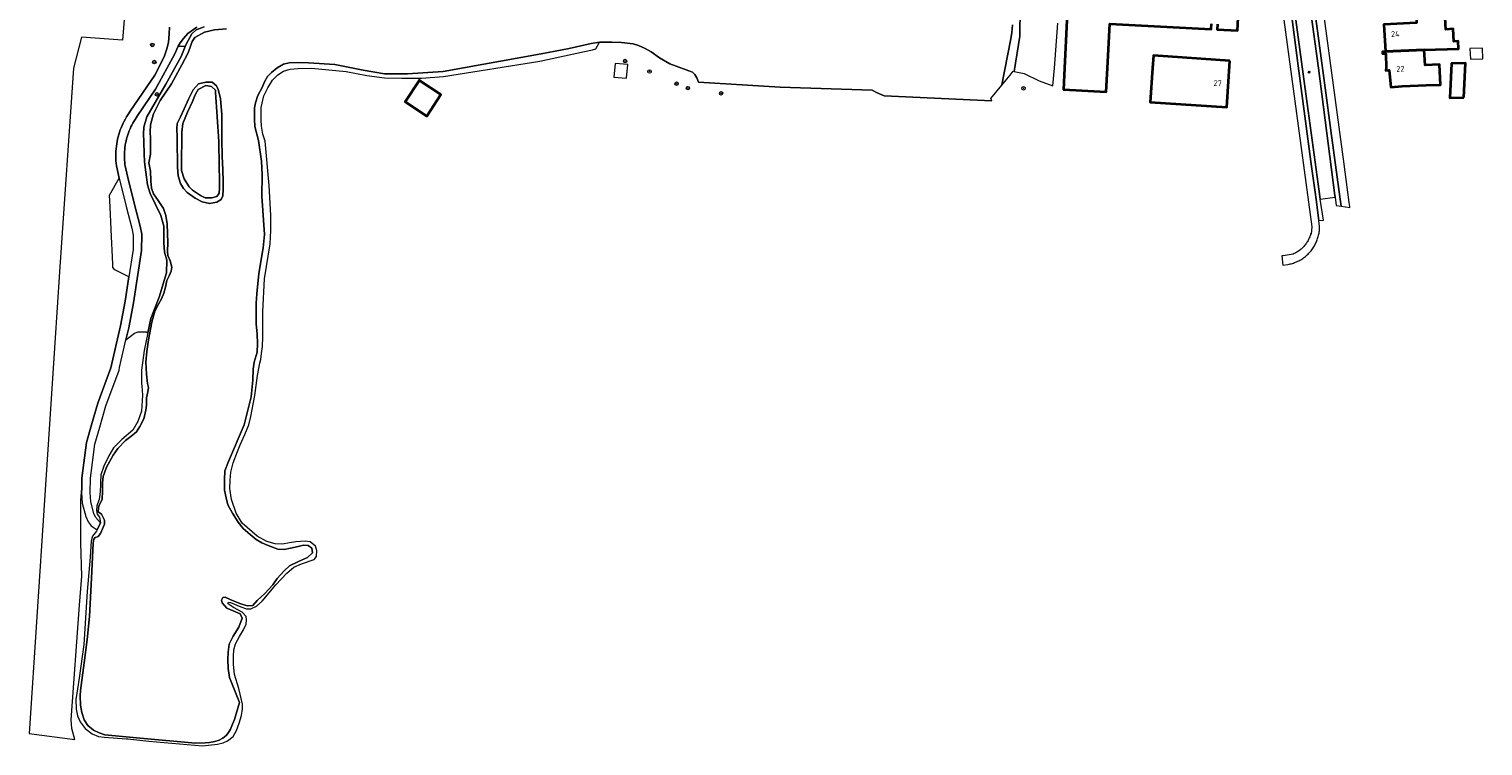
# Model space of a CAD drawing. Header units: metres. Extents: x 152610 to 160096, y 456114 to 462495.
# Tile 655 of 656: x 157369 to 157707, y 461092 to 461259. Entities that reach past the tile are written whole.
import ezdxf
from ezdxf.enums import TextEntityAlignment as Align

# ---------------------------------------------------------------- set-up
doc = ezdxf.new("R2010")
doc.units = ezdxf.units.M
doc.header["$LTSCALE"] = 0.5
doc.layers.get('0').update_dxf_attribs({"linetype": 'CONTINUOUS'})
for name, color, linetype, lineweight in [('B-PV-GK-BESCHOEIING-G', 251, 'GK-BESCHOEIING-SO', 18), ('B-PV-GR-BEPLANTING_CULTUUR_BOSPLANTSOEN-GV', 251, 'CONTINUOUS', 18), ('B-PV-GR-BOOM-S', 251, 'CONTINUOUS', 25), ('B-PV-IE-MEUBILAIR-S', 251, 'CONTINUOUS', 25), ('B-PV-OG-BEBOUWING-GV', 6, 'CONTINUOUS', 35), ('B-PV-OG-BEBOUWING-T18', 1, 'CONTINUOUS', 18), ('B-PV-OG-BEBOUWING_SCHUUR-GV', 251, 'CONTINUOUS', 18), ('B-PV-OG-TERREIN_BEGROEID-GV', 251, 'CONTINUOUS', 18), ('B-PV-OG-TERREIN_OEVER-GV', 251, 'CONTINUOUS', 18), ('B-PV-OG-WATER_MEER-GV', 251, 'CONTINUOUS', 18), ('B-PV-VH-GESLOTENVERHARDING_ASFALT-GV', 251, 'CONTINUOUS', 18), ('B-PV-VH-OPENVERHARDING_TEGEL-GV', 251, 'CONTINUOUS', 18)]:
    doc.layers.add(name, color=color, linetype=linetype, lineweight=lineweight)
doc.styles.add('NLCS-ISO', font='NLCS-ISO.ttf')
doc.styles.add('NLCS-ISO-M750-T18', font='NLCS-ISO.ttf', dxfattribs={"height": 1.35})
doc.linetypes.add('GK-BESCHOEIING-SO', pattern='A,18,-3,[1,NLCS.SHX,S=0.6,R=0,X=0,Y=0],-3', length=24)

# ---------------------------------------------------------------- blocks, each defined once
blk = doc.blocks.new('SIE-MEUBILAIR_PUT_RIOOLPUT-SO')
blk.add_ellipse((0, 0), major_axis=(1.25, 0), ratio=0.54)
at = {"style": 'NLCS-ISO'}
blk.add_text('ri', height=0.75, dxfattribs=at).set_placement((0, 0.1), align=Align.MIDDLE_CENTER)
blk = doc.blocks.new('SGR-BOOM_GBKN-SO')
at = {"linetype": 'ByBlock', "lineweight": 18}
h = blk.add_hatch(color=0, dxfattribs=at)
h.dxf.hatch_style = 1
edge = h.paths.add_edge_path()
edge.add_arc((0, 0), 0.25, 0, 360)
at = {"color": 0, "linetype": 'ByBlock', "lineweight": 18}
for radius in [2, 0.25]:
    blk.add_circle((0, 0), radius, dxfattribs=at)
at = {"color": 0, "linetype": 'ByBlock', "lineweight": 18, "style": 'NLCS-ISO'}
blk.add_attdef('SOORT', (2.5, 0), '', height=1.5, dxfattribs=at)

msp = doc.modelspace()

# ---------------------------------------------------------------- linework, layer by layer
at = {"layer": 'B-PV-GK-BESCHOEIING-G', "flags": 128}
msp.add_lwpolyline([(157593.152, 461242.43), (157568.079, 461243.587), (157566.476, 461244.317), (157565.305, 461244.887), (157543.897, 461245.588), (157524.949, 461246.748), (157524.567, 461247.771), (157524.079, 461248.578), (157523.501, 461249.061), (157518.281, 461251.052), (157515.885, 461252.389), (157513.902, 461253.801), (157512.497, 461254.586), (157510.948, 461255.28), (157509.742, 461255.689), (157507.045, 461256.001), (157504.763, 461256.045), (157501.887, 461256.069)], dxfattribs=at)
at = {"layer": 'B-PV-GR-BEPLANTING_CULTUUR_BOSPLANTSOEN-GV', "flags": 128}
for points in [[(157392.548, 461275.742), (157391.004, 461256.548), (157381.478, 461257.228), (157379.625, 461249.999), (157376.448, 461203.835), (157369.27, 461095.255), (157379.929, 461093.896), (157379.224, 461096.478), (157379.05, 461098.498), (157381.009, 461125.124), (157381.551, 461131.875), (157381.319, 461139.598), (157381.313, 461143.754), (157381.305, 461149.578), (157381.501, 461152.33), (157381.519, 461154.703), (157382.631, 461163.001), (157383.786, 461167.085), (157385.247, 461172.113), (157388.271, 461180.352), (157390.492, 461190.06), (157391.584, 461195.801), (157392.457, 461201.467), (157389.233, 461203.142), (157388.738, 461203.65), (157388.748, 461204.434), (157388.348, 461212.503), (157388.121, 461217.809), (157387.958, 461220.52), (157390.231, 461224.408), (157389.595, 461227.307), (157389.521, 461227.931), (157389.473, 461228.49), (157389.444, 461229.05), (157389.432, 461229.61), (157389.439, 461230.171), (157389.463, 461230.731), (157389.506, 461231.291), (157389.567, 461231.848), (157389.645, 461232.404), (157389.741, 461232.956), (157389.856, 461233.506), (157389.987, 461234.051), (157390.137, 461234.591), (157390.303, 461235.127), (157390.487, 461235.657), (157390.688, 461236.181), (157390.905, 461236.698), (157391.139, 461237.208), (157391.389, 461237.71), (157391.656, 461238.203), (157391.938, 461238.688), (157392.236, 461239.164), (157392.547, 461239.627), (157392.801, 461239.982), (157398.518, 461248.422), (157400.682, 461252.62), (157401.337, 461254.532), (157401.662, 461255.956), (157401.848, 461257.983), (157401.9, 461259.523)], [(157599.733, 461263.975), (157599.616, 461257.468), (157598.336, 461249.25), (157600.605, 461248.771), (157604.153, 461247.092), (157607.335, 461245.921), (157607.67, 461250), (157608.493, 461260.469)]]:
    msp.add_lwpolyline(points, dxfattribs=at)
msp.add_lwpolyline([(157411.723, 461245.733), (157410.378, 461245.981), (157408.609, 461245.077), (157407.912, 461243.847), (157407.295, 461242.305), (157406.137, 461239.787), (157405.037, 461237.172), (157404.793, 461235.125), (157404.801, 461233.235), (157404.682, 461229.045), (157404.694, 461226.201), (157405.306, 461224.275), (157406.502, 461222.409), (157407.285, 461221.633), (157409.102, 461220.374), (157410.176, 461219.892), (157411.773, 461219.879), (157412.941, 461220.196), (157413.484, 461220.958), (157413.556, 461222.166), (157413.549, 461223.958), (157413.457, 461227.231), (157413.375, 461232.94), (157412.606, 461244.432), (157412.603, 461244.938)], close=True, dxfattribs=at)
at = {"layer": 'B-PV-OG-BEBOUWING-GV', "flags": 128}
for points in [[(157645.6, 461260.236), (157645.539, 461259.038), (157650.234, 461258.799), (157650.912, 461272.111)], [(157610.575, 461261.18), (157610.005, 461249.999), (157609.752, 461245.031), (157619.729, 461244.523), (157620.008, 461249.999), (157620.533, 461260.311), (157644.141, 461259.109), (157644.202, 461260.307)]]:
    msp.add_lwpolyline(points, dxfattribs=at)
for points in [[(157693.684, 461254.25), (157701.628, 461254.554), (157701.535, 461256.284), (157700.537, 461256.23), (157700.381, 461259.136), (157698.663, 461259.044), (157698.292, 461265.953), (157691.597, 461265.553), (157691.864, 461260.576), (157684.283, 461260.169), (157684.622, 461253.858)], [(157648.472, 461251.752), (157630.718, 461252.975), (157630.467, 461249.999), (157629.96, 461242.132), (157647.775, 461240.983)], [(157693.684, 461254.25), (157684.622, 461253.858), (157683.972, 461253.83), (157683.982, 461253.439), (157684.735, 461253.458), (157684.827, 461249.999), (157684.767, 461249.489), (157685.533, 461249.555), (157685.874, 461245.609), (157688.522, 461245.838), (157694.122, 461246.041), (157697.445, 461246.161), (157697.195, 461250.846), (157693.872, 461250.725)], [(157702.858, 461243.199), (157703.283, 461251.215), (157700.021, 461251.099), (157699.597, 461243.082)], [(157460.305, 461246.985), (157459.983, 461247.194), (157459.868, 461247.018), (157456.717, 461242.161), (157461.748, 461238.895), (157465.015, 461243.927)]]:
    msp.add_lwpolyline(points, close=True, dxfattribs=at)
at = {"layer": 'B-PV-OG-BEBOUWING_SCHUUR-GV', "flags": 128}
for points in [[(157707.307, 461252.212), (157707.2, 461254.709), (157704.277, 461254.583), (157704.384, 461252.087)], [(157508.45, 461250.839), (157505.528, 461251.091), (157505.256, 461247.94), (157508.178, 461247.688)]]:
    msp.add_lwpolyline(points, close=True, dxfattribs=at)
at = {"layer": 'B-PV-OG-TERREIN_BEGROEID-GV', "flags": 128}
msp.add_lwpolyline([(157408.271, 461259.569), (157406.193, 461258.06), (157405.184, 461256.945), (157404.37, 461255.948), (157403.973, 461255.11), (157405.576, 461255.04), (157405.881, 461255.775), (157406.635, 461257.162), (157407.1, 461258.001), (157408.109, 461258.902), (157409.976, 461259.67)], dxfattribs=at)
msp.add_lwpolyline([(157405.576, 461255.04), (157403.973, 461255.11), (157403.076, 461253.215), (157398.629, 461245.149), (157394.427, 461238.819), (157394.191, 461238.488), (157393.914, 461238.076), (157393.65, 461237.655), (157393.401, 461237.225), (157393.165, 461236.788), (157392.943, 461236.344), (157392.736, 461235.893), (157392.544, 461235.435), (157392.366, 461234.972), (157392.203, 461234.503), (157392.056, 461234.028), (157391.924, 461233.55), (157391.807, 461233.067), (157391.706, 461232.581), (157391.621, 461232.092), (157391.551, 461231.6), (157391.498, 461231.107), (157391.46, 461230.612), (157391.438, 461230.116), (157391.433, 461229.619), (157391.443, 461229.123), (157391.469, 461228.627), (157391.511, 461228.133), (157391.569, 461227.64), (157392.245, 461224.564), (157393.81, 461218.317), (157395.098, 461213.276), (157395.515, 461211.407), (157395.433, 461207.646), (157393.556, 461195.461), (157392.45, 461189.65), (157391.801, 461186.815), (157393.785, 461188.426), (157394.647, 461188.705), (157396.494, 461188.664), (157396.903, 461188.463), (157397.597, 461191.815), (157399.525, 461196.772), (157401.235, 461202.429), (157401.3, 461205.391), (157400.766, 461207.259), (157400.621, 461209.441), (157400.566, 461213.24), (157399.893, 461215.77), (157398.655, 461218.297), (157397.436, 461220.903), (157396.843, 461222.868), (157396.402, 461225.867), (157396.08, 461228.262), (157395.994, 461230.074), (157395.983, 461232.86), (157395.897, 461234.652), (157395.968, 461236.328), (157396.64, 461238.727), (157401.05, 461246.325), (157404.608, 461252.711)], close=True, dxfattribs=at)
at = {"layer": 'B-PV-OG-TERREIN_OEVER-GV', "flags": 128}
for points in [[(157597.952, 461260.103), (157597.78, 461258.251), (157597.5, 461256.435), (157595.476, 461246.11), (157595.474, 461246.095), (157597.396, 461248.427), (157598.119, 461249.296), (157598.336, 461249.25), (157599.616, 461257.468), (157599.733, 461263.975)], [(157409.976, 461259.67), (157408.109, 461258.902), (157407.1, 461258.001), (157406.635, 461257.162), (157405.881, 461255.775), (157405.576, 461255.04), (157404.608, 461252.711), (157401.05, 461246.325), (157396.64, 461238.727), (157395.968, 461236.328), (157395.897, 461234.652), (157395.983, 461232.86), (157395.994, 461230.074), (157396.08, 461228.262), (157396.402, 461225.867), (157396.843, 461222.868), (157397.436, 461220.903), (157398.655, 461218.297), (157399.893, 461215.77), (157400.566, 461213.24), (157400.621, 461209.441), (157400.766, 461207.259), (157401.3, 461205.391), (157401.235, 461202.429), (157399.525, 461196.772), (157397.597, 461191.815), (157396.903, 461188.463), (157396.05, 461184.346), (157395.427, 461179.784), (157395.439, 461176.725), (157395.472, 461176.178), (157395.607, 461173.94), (157395.389, 461170.257), (157394.58, 461167.857), (157393.4, 461165.845), (157390.838, 461163.633), (157388.898, 461161.696), (157387.853, 461159.86), (157386.636, 461157.439), (157385.982, 461155.448), (157385.898, 461153.656), (157385.875, 461153.168), (157385.823, 461151.473), (157385.558, 461149.68), (157385.212, 461148.685), (157385.038, 461148.275), (157384.984, 461147.183), (157385.085, 461146.326), (157385.614, 461145.588), (157385.88, 461144.304), (157385.102, 461142.628), (157384.932, 461142.378), (157384.054, 461141.198), (157383.728, 461140.008), (157383.48, 461136.415), (157383.471, 461136.286), (157382.803, 461128.353), (157382.037, 461115.978), (157380.92, 461108.18), (157380.142, 461103.208), (157380.249, 461100.948), (157380.509, 461099.43), (157381.158, 461097.971), (157382.314, 461096.437), (157383.936, 461095.197), (157385.439, 461094.599), (157386.706, 461094.41), (157391.952, 461094.045), (157392.261, 461094.024), (157397.153, 461093.538), (157409.588, 461092.402), (157413.074, 461092.786), (157414.378, 461093.104), (157415.389, 461093.595), (157416.71, 461094.594), (157417.464, 461095.981), (157418.119, 461097.698), (157418.677, 461099.493), (157418.885, 461100.994), (157418.892, 461101.556), (157418.9, 461102.104), (157418.007, 461105.783), (157417.059, 461109.014), (157416.834, 461111.389), (157416.826, 461113.279), (157416.84, 461114.721), (157417.282, 461116.126), (157418.229, 461117.864), (157419.158, 461119.388), (157419.756, 461120.754), (157419.85, 461121.69), (157419.71, 461122.468), (157418.81, 461123.536), (157416.798, 461124.56), (157415.841, 461125.199), (157415.508, 461125.529), (157415.663, 461125.841), (157416.111, 461125.785), (157418.532, 461124.723), (157419.8, 461124.281), (157420.833, 461124.285), (157422.155, 461124.933), (157423.455, 461126.069), (157426.615, 461129.862), (157429.176, 461132.542), (157430.807, 461133.952), (157432.596, 461134.739), (157435.592, 461135.764), (157436.076, 461136.448), (157436.168, 461137.832), (157435.832, 461138.844), (157434.62, 461139.871), (157433.489, 461140.023), (157431.288, 461139.877), (157429.808, 461139.656), (157428.232, 461139.338), (157426.458, 461139.408), (157424.527, 461139.965), (157422.301, 461141.183), (157418.84, 461144.169), (157417.446, 461146.521), (157416.342, 461149.673), (157415.961, 461152.262), (157415.992, 461154.23), (157416.198, 461156.043), (157416.735, 461158.228), (157417.756, 461160.901), (157418.373, 461162.385), (157419.435, 461164.824), (157420.341, 461167.108), (157420.859, 461169.039), (157421.774, 461173.894), (157422.397, 461178.573), (157422.891, 461181.42), (157423.122, 461182.297), (157423.33, 461183.701), (157423.518, 461185.26), (157423.626, 461187.56), (157423.635, 461189.917), (157423.62, 461193.463), (157423.997, 461201.044), (157425.288, 461209.155), (157425.49, 461212.234), (157425.514, 461215.819), (157425.095, 461222.714), (157424.175, 461233.056), (157423.642, 461234.691), (157423.303, 461236.56), (157423.238, 461237.982), (157423.226, 461240.885), (157423.819, 461243.615), (157424.785, 461245.411), (157425.907, 461247.267), (157427.11, 461248.5), (157428.432, 461249.304), (157429.949, 461249.778), (157431.819, 461249.961), (157434.975, 461250.033), (157443.006, 461249.229), (157447.783, 461248.314), (157451.877, 461247.747), (157455.91, 461247.666), (157460.508, 461247.705), (157465.611, 461248.058), (157487.995, 461251.628), (157498.401, 461253.873), (157500.25, 461254.309), (157501.068, 461254.508), (157501.887, 461256.069), (157500, 461255.788), (157494.881, 461254.617), (157488.32, 461253.381), (157465.522, 461249.252), (157457.283, 461248.731), (157451.905, 461248.727), (157446.953, 461249.544), (157440.362, 461250.842), (157434.204, 461251.244), (157431.612, 461251.311), (157429.742, 461251.284), (157428.418, 461250.928), (157426.941, 461250.064), (157425.601, 461249.006), (157424.729, 461248.048), (157424.032, 461246.818), (157423.453, 461245.549), (157422.487, 461243.655), (157421.909, 461241.996), (157421.7, 461240.807), (157421.667, 461239.346), (157421.653, 461238.138), (157421.738, 461236.462), (157422.609, 461233.173), (157423.311, 461228.364), (157423.461, 461225.228), (157423.423, 461220.279), (157424.045, 461211.338), (157423.708, 461208.2), (157422.681, 461202.234), (157422.233, 461197.556), (157422.106, 461195.354), (157422.055, 461193.366), (157422.048, 461190.56), (157422.272, 461188.165), (157422.359, 461185.983), (157422.29, 461183.937), (157421.618, 461181.616), (157421.391, 461180.056), (157421.265, 461177.484), (157420.931, 461173.566), (157419.302, 461167.11), (157415.636, 461158.541), (157414.749, 461156.414), (157414.699, 461154.31), (157414.69, 461151.913), (157415.126, 461150.103), (157415.522, 461148.448), (157416.583, 461146.524), (157417.916, 461144.464), (157419.072, 461142.988), (157420.675, 461141.592), (157422.064, 461140.429), (157423.411, 461139.617), (157424.856, 461139.019), (157427.1, 461138.171), (157428.601, 461138.06), (157430.06, 461138.378), (157431.812, 461138.795), (157433.078, 461139.073), (157434.13, 461139.019), (157435.009, 461138.399), (157435.189, 461137.309), (157434.005, 461136.212), (157431.924, 461135.327), (157429.805, 461134.266), (157428.543, 461133.15), (157426.992, 461131.351), (157425.927, 461129.866), (157424.104, 461127.851), (157422.338, 461126.188), (157421.271, 461125.073), (157419.946, 461124.989), (157418.288, 461125.508), (157416.063, 461126.493), (157414.833, 461127.014), (157414.307, 461126.953), (157414.037, 461126.289), (157414.157, 461125.686), (157415.234, 461124.444), (157416.737, 461123.787), (157418.357, 461123.093), (157418.848, 461122.121), (157418.038, 461120.052), (157416.703, 461117.962), (157415.795, 461116.029), (157415.589, 461114.197), (157415.479, 461112.521), (157415.546, 461110.378), (157415.905, 461108.333), (157417.914, 461103.276), (157418.19, 461102.537), (157417.845, 461101.172), (157416.999, 461098.577), (157416.555, 461097.445), (157416.073, 461096.274), (157415.628, 461095.551), (157415.085, 461094.847), (157414.289, 461094.181), (157413.473, 461093.749), (157412.422, 461093.433), (157411.254, 461093.214), (157410.183, 461093.132), (157407.981, 461093.064), (157395.137, 461094.218), (157386.873, 461094.982), (157385.565, 461095.483), (157384.238, 461096.043), (157382.928, 461097.148), (157382.084, 461098.488), (157381.532, 461100.201), (157381.193, 461101.855), (157381.165, 461104.057), (157381.199, 461105.265), (157382.087, 461111.718), (157382.805, 461117.157), (157383.328, 461122.497), (157383.777, 461131.423), (157384.172, 461139.53), (157384.363, 461140.485), (157384.614, 461140.876), (157385.159, 461141.014), (157385.334, 461141.113), (157385.877, 461141.816), (157386.784, 461143.983), (157386.819, 461144.879), (157386.072, 461146.279), (157385.349, 461146.86), (157385.404, 461147.601), (157385.519, 461148.244), (157386.272, 461149.709), (157386.322, 461151.735), (157386.354, 461153.567), (157386.484, 461155.029), (157387.273, 461157.234), (157388.859, 461159.988), (157389.905, 461161.589), (157391.67, 461163.467), (157392.894, 461164.33), (157394.214, 461165.465), (157395.047, 461166.657), (157395.935, 461168.434), (157396.394, 461170.521), (157396.584, 461171.671), (157396.577, 461173.327), (157396.844, 461174.731), (157397.035, 461175.726), (157396.777, 461176.699), (157396.593, 461178.822), (157396.445, 461181.646), (157396.668, 461184.161), (157397.027, 461186.812), (157397.847, 461190.965), (157398.519, 461193.481), (157399.369, 461195.141), (157400.026, 461196.41), (157400.625, 461197.718), (157401.009, 461199.064), (157401.275, 461200.663), (157401.816, 461201.717), (157402.318, 461202.791), (157402.45, 461203.746), (157402.054, 461205.245), (157401.562, 461206.47), (157401.46, 461207.464), (157401.55, 461209.393), (157401.356, 461213.795), (157401.055, 461215.762), (157400.523, 461217.377), (157399.307, 461219.223), (157398.209, 461220.796), (157397.716, 461222.138), (157397.573, 461223.852), (157397.486, 461226.073), (157397.146, 461228.001), (157397.488, 461229.989), (157397.473, 461233.672), (157397.389, 461235.191), (157397.479, 461236.828), (157398.19, 461239.364), (157399.715, 461242.527), (157402.407, 461246.396), (157404.785, 461250.789), (157406.254, 461253.582), (157406.909, 461255.358), (157407.178, 461256.255), (157407.837, 461257.115), (157410.092, 461258.371), (157412.389, 461258.907), (157415.135, 461259.191)]]:
    msp.add_lwpolyline(points, dxfattribs=at)
for points in [[(157411.856, 461246.728), (157410.374, 461246.78), (157408.681, 461246.383), (157407.459, 461244.975), (157406.3, 461242.788), (157405.354, 461240.563), (157404.446, 461238.708), (157403.732, 461237.166), (157403.64, 461235.938), (157403.687, 461234.048), (157403.737, 461231.457), (157403.805, 461229.003), (157403.814, 461226.996), (157403.92, 461224.951), (157404.492, 461223.161), (157405.179, 461222.033), (157406.06, 461221.082), (157407.916, 461219.765), (157409.498, 461218.915), (157411.234, 461218.571), (157412.927, 461218.851), (157413.899, 461219.459), (157414.343, 461220.318), (157414.376, 461221.78), (157414.368, 461223.65), (157414.337, 461226.397), (157414.129, 461229.553), (157414.113, 461233.43), (157414.089, 461239.197), (157413.761, 461242.956), (157413.265, 461245.058), (157412.814, 461245.913)], [(157408.609, 461245.077), (157410.378, 461245.981), (157411.723, 461245.733), (157412.603, 461244.938), (157412.606, 461244.432), (157413.375, 461232.94), (157413.457, 461227.231), (157413.549, 461223.958), (157413.556, 461222.166), (157413.484, 461220.958), (157412.941, 461220.196), (157411.773, 461219.879), (157410.176, 461219.892), (157409.102, 461220.374), (157407.285, 461221.633), (157406.502, 461222.409), (157405.306, 461224.275), (157404.694, 461226.201), (157404.682, 461229.045), (157404.801, 461233.235), (157404.793, 461235.125), (157405.037, 461237.172), (157406.137, 461239.787), (157407.295, 461242.305), (157407.912, 461243.847)]]:
    msp.add_lwpolyline(points, close=True, dxfattribs=at)
at = {"layer": 'B-PV-OG-WATER_MEER-GV', "flags": 128}
msp.add_lwpolyline([(157415.135, 461259.191), (157412.389, 461258.907), (157410.092, 461258.371), (157407.837, 461257.115), (157407.178, 461256.255), (157406.909, 461255.358), (157406.254, 461253.582), (157404.785, 461250.789), (157402.407, 461246.396), (157399.715, 461242.527), (157398.19, 461239.364), (157397.479, 461236.828), (157397.389, 461235.191), (157397.473, 461233.672), (157397.488, 461229.989), (157397.146, 461228.001), (157397.486, 461226.073), (157397.573, 461223.852), (157397.716, 461222.138), (157398.209, 461220.796), (157399.307, 461219.223), (157400.523, 461217.377), (157401.055, 461215.762), (157401.356, 461213.795), (157401.55, 461209.393), (157401.46, 461207.464), (157401.562, 461206.47), (157402.054, 461205.245), (157402.45, 461203.746), (157402.318, 461202.791), (157401.816, 461201.717), (157401.275, 461200.663), (157401.009, 461199.064), (157400.625, 461197.718), (157400.026, 461196.41), (157399.369, 461195.141), (157398.519, 461193.481), (157397.847, 461190.965), (157397.027, 461186.812), (157396.668, 461184.161), (157396.445, 461181.646), (157396.593, 461178.822), (157396.777, 461176.699), (157397.035, 461175.726), (157396.844, 461174.731), (157396.577, 461173.327), (157396.584, 461171.671), (157396.394, 461170.521), (157395.935, 461168.434), (157395.047, 461166.657), (157394.214, 461165.465), (157392.894, 461164.33), (157391.67, 461163.467), (157389.905, 461161.589), (157388.859, 461159.988), (157387.273, 461157.234), (157386.484, 461155.029), (157386.354, 461153.567), (157386.322, 461151.735), (157386.272, 461149.709), (157385.519, 461148.244), (157385.404, 461147.601), (157385.349, 461146.86), (157386.072, 461146.279), (157386.819, 461144.879), (157386.784, 461143.983), (157385.877, 461141.816), (157385.334, 461141.113), (157385.159, 461141.014), (157384.614, 461140.876), (157384.363, 461140.485), (157384.172, 461139.53), (157383.777, 461131.423), (157383.328, 461122.497), (157382.805, 461117.157), (157382.087, 461111.718), (157381.199, 461105.265), (157381.165, 461104.057), (157381.193, 461101.855), (157381.532, 461100.201), (157382.084, 461098.488), (157382.928, 461097.148), (157384.238, 461096.043), (157385.565, 461095.483), (157386.873, 461094.982), (157395.137, 461094.218), (157407.981, 461093.064), (157410.183, 461093.132), (157411.254, 461093.214), (157412.422, 461093.433), (157413.473, 461093.749), (157414.289, 461094.181), (157415.085, 461094.847), (157415.628, 461095.551), (157416.073, 461096.274), (157416.555, 461097.445), (157416.999, 461098.577), (157417.845, 461101.172), (157418.19, 461102.537), (157417.914, 461103.276), (157415.905, 461108.333), (157415.546, 461110.378), (157415.479, 461112.521), (157415.589, 461114.197), (157415.795, 461116.029), (157416.703, 461117.962), (157418.038, 461120.052), (157418.848, 461122.121), (157418.357, 461123.093), (157416.737, 461123.787), (157415.234, 461124.444), (157414.157, 461125.686), (157414.037, 461126.289), (157414.307, 461126.953), (157414.833, 461127.014), (157416.063, 461126.493), (157418.288, 461125.508), (157419.946, 461124.989), (157421.271, 461125.073), (157422.338, 461126.188), (157424.104, 461127.851), (157425.927, 461129.866), (157426.992, 461131.351), (157428.543, 461133.15), (157429.805, 461134.266), (157431.924, 461135.327), (157434.005, 461136.212), (157435.189, 461137.309), (157435.009, 461138.399), (157434.13, 461139.019), (157433.078, 461139.073), (157431.812, 461138.795), (157430.06, 461138.378), (157428.601, 461138.06), (157427.1, 461138.171), (157424.856, 461139.019), (157423.411, 461139.617), (157422.064, 461140.429), (157420.675, 461141.592), (157419.072, 461142.988), (157417.916, 461144.464), (157416.583, 461146.524), (157415.522, 461148.448), (157415.126, 461150.103), (157414.69, 461151.913), (157414.699, 461154.31), (157414.749, 461156.414), (157415.636, 461158.541), (157419.302, 461167.11), (157420.931, 461173.566), (157421.265, 461177.484), (157421.391, 461180.056), (157421.618, 461181.616), (157422.29, 461183.937), (157422.359, 461185.983), (157422.272, 461188.165), (157422.048, 461190.56), (157422.055, 461193.366), (157422.106, 461195.354), (157422.233, 461197.556), (157422.681, 461202.234), (157423.708, 461208.2), (157424.045, 461211.338), (157423.423, 461220.279), (157423.461, 461225.228), (157423.311, 461228.364), (157422.609, 461233.173), (157421.738, 461236.462), (157421.653, 461238.138), (157421.667, 461239.346), (157421.7, 461240.807), (157421.909, 461241.996), (157422.487, 461243.655), (157423.453, 461245.549), (157424.032, 461246.818), (157424.729, 461248.048), (157425.601, 461249.006), (157426.941, 461250.064), (157428.418, 461250.928), (157429.742, 461251.284), (157431.612, 461251.311), (157434.204, 461251.244), (157440.362, 461250.842), (157446.953, 461249.544), (157451.905, 461248.727), (157457.283, 461248.731), (157465.522, 461249.252), (157488.32, 461253.381), (157494.881, 461254.617), (157500, 461255.788), (157501.887, 461256.069), (157504.763, 461256.045), (157507.045, 461256.001), (157509.742, 461255.688), (157510.948, 461255.28), (157512.497, 461254.586), (157513.902, 461253.801), (157515.885, 461252.389), (157518.281, 461251.052), (157523.501, 461249.061), (157524.079, 461248.578), (157524.567, 461247.771), (157524.949, 461246.748), (157543.897, 461245.588), (157565.306, 461244.887), (157566.476, 461244.317), (157568.079, 461243.587), (157593.152, 461242.43), (157592.895, 461242.967), (157595.474, 461246.095), (157595.476, 461246.11), (157597.5, 461256.435), (157597.78, 461258.251), (157597.952, 461260.103)], dxfattribs=at)
msp.add_lwpolyline([(157411.856, 461246.728), (157412.814, 461245.913), (157413.265, 461245.058), (157413.761, 461242.956), (157414.089, 461239.197), (157414.113, 461233.43), (157414.129, 461229.553), (157414.337, 461226.397), (157414.368, 461223.65), (157414.376, 461221.78), (157414.343, 461220.318), (157413.899, 461219.459), (157412.927, 461218.851), (157411.234, 461218.571), (157409.498, 461218.915), (157407.916, 461219.765), (157406.06, 461221.082), (157405.179, 461222.033), (157404.492, 461223.161), (157403.92, 461224.951), (157403.814, 461226.996), (157403.805, 461229.003), (157403.737, 461231.457), (157403.687, 461234.048), (157403.64, 461235.938), (157403.732, 461237.166), (157404.446, 461238.708), (157405.354, 461240.563), (157406.3, 461242.788), (157407.459, 461244.975), (157408.681, 461246.383), (157410.374, 461246.78)], close=True, dxfattribs=at)
at = {"layer": 'B-PV-VH-GESLOTENVERHARDING_ASFALT-GV', "flags": 128}
for points in [[(157667.137, 461264.102), (157666.489, 461268.413), (157664.778, 461268.196), (157662.97, 461267.966), (157663.967, 461260.082), (157665.506, 461248.617), (157667.39, 461234.947), (157669.251, 461221.346), (157669.491, 461219.575), (157672.943, 461219.991), (157672.881, 461220.427), (157669.044, 461249.995)], [(157667.556, 461268.556), (157666.489, 461268.413), (157667.137, 461264.102), (157669.044, 461249.995), (157672.881, 461220.427), (157672.943, 461219.991), (157673.198, 461218.071), (157674.361, 461217.913), (157674.058, 461220.125), (157671.976, 461235.534), (157670.665, 461245.417)], [(157663.967, 461260.082), (157662.97, 461267.966), (157662.069, 461267.906), (157663.441, 461257.753), (157664.37, 461250.563), (157667.485, 461227.176), (157668.293, 461221.146), (157668.533, 461219.459), (157669.148, 461214.571), (157670.208, 461214.693), (157669.491, 461219.575), (157669.251, 461221.346), (157667.39, 461234.947), (157665.506, 461248.617)]]:
    msp.add_lwpolyline(points, close=True, dxfattribs=at)
at = {"layer": 'B-PV-VH-OPENVERHARDING_TEGEL-GV', "flags": 128}
msp.add_lwpolyline([(157664.561, 461301.925), (157662.664, 461301.903), (157663.091, 461299.198), (157663.689, 461295.992), (157664.186, 461293.008), (157664.627, 461290.351), (157667.556, 461268.556), (157670.665, 461245.417), (157671.976, 461235.534), (157674.058, 461220.125), (157674.361, 461217.913), (157676.393, 461217.636), (157676.362, 461217.868), (157676.24, 461218.775), (157675.03, 461227.733), (157666.58, 461290.299), (157666.095, 461293.448), (157665.645, 461296.158), (157664.587, 461301.789)], close=True, dxfattribs=at)
for points in [[(157659.657, 461271.61), (157667.552, 461213.116), (157667.391, 461211.437), (157667.248, 461211.476), (157667.184, 461211.248), (157667.111, 461211.022), (157667.032, 461210.798), (157666.945, 461210.578), (157666.85, 461210.36), (157666.748, 461210.146), (157666.639, 461209.935), (157666.523, 461209.728), (157666.4, 461209.525), (157666.271, 461209.326), (157666.134, 461209.132), (157665.991, 461208.943), (157665.842, 461208.758), (157665.687, 461208.579), (157665.526, 461208.405), (157665.359, 461208.236), (157665.186, 461208.073), (157665.008, 461207.916), (157664.825, 461207.766), (157664.637, 461207.621), (157664.444, 461207.483), (157664.247, 461207.351), (157664.045, 461207.227), (157663.839, 461207.109), (157663.629, 461206.998), (157663.416, 461206.894), (157663.199, 461206.797), (157663.156, 461206.779), (157660.89, 461206.381), (157660.554, 461206.362), (157660.746, 461204.242), (157661.959, 461204.368), (157662.221, 461204.419), (157662.482, 461204.478), (157662.741, 461204.544), (157662.998, 461204.618), (157663.253, 461204.7), (157663.504, 461204.79), (157663.754, 461204.887), (157664, 461204.991), (157664.243, 461205.103), (157664.482, 461205.222), (157664.718, 461205.348), (157664.95, 461205.481), (157665.177, 461205.621), (157665.401, 461205.767), (157665.62, 461205.921), (157665.834, 461206.08), (157666.044, 461206.247), (157666.248, 461206.419), (157666.448, 461206.597), (157666.641, 461206.781), (157666.829, 461206.971), (157667.012, 461207.167), (157667.188, 461207.368), (157667.359, 461207.574), (157667.523, 461207.785), (157667.68, 461208.001), (157667.832, 461208.221), (157667.976, 461208.446), (157668.114, 461208.675), (157668.245, 461208.908), (157668.369, 461209.145), (157668.485, 461209.386), (157668.595, 461209.63), (157668.697, 461209.877), (157668.791, 461210.127), (157668.878, 461210.38), (157668.958, 461210.635), (157669.03, 461210.892), (157669.094, 461211.152), (157669.15, 461211.413), (157669.198, 461211.676), (157669.239, 461211.94), (157669.272, 461212.206), (157669.296, 461212.472), (157669.313, 461212.739), (157669.322, 461213.006), (157669.323, 461213.182), (157669.148, 461214.571), (157668.533, 461219.459), (157668.293, 461221.146), (157667.485, 461227.176), (157664.37, 461250.563), (157663.441, 461257.753), (157662.069, 461267.906)], [(157401.9, 461259.523), (157401.848, 461257.983), (157401.662, 461255.956), (157401.337, 461254.532), (157400.682, 461252.62), (157398.518, 461248.422), (157392.801, 461239.982), (157392.547, 461239.627), (157392.236, 461239.164), (157391.938, 461238.688), (157391.656, 461238.203), (157391.389, 461237.71), (157391.139, 461237.208), (157390.905, 461236.698), (157390.688, 461236.181), (157390.487, 461235.657), (157390.303, 461235.127), (157390.137, 461234.591), (157389.987, 461234.051), (157389.856, 461233.506), (157389.741, 461232.956), (157389.645, 461232.404), (157389.567, 461231.848), (157389.506, 461231.291), (157389.463, 461230.731), (157389.439, 461230.171), (157389.432, 461229.61), (157389.444, 461229.05), (157389.473, 461228.49), (157389.521, 461227.931), (157389.595, 461227.307), (157390.231, 461224.408), (157390.297, 461224.106), (157391.871, 461217.826), (157393.152, 461212.81), (157393.51, 461211.208), (157393.436, 461207.821), (157392.457, 461201.467), (157391.584, 461195.801), (157390.492, 461190.06), (157388.271, 461180.352), (157385.247, 461172.113), (157383.786, 461167.085), (157382.631, 461163.001), (157381.519, 461154.703), (157381.501, 461152.33), (157381.492, 461151.266), (157381.612, 461148.853), (157382.436, 461145.788), (157382.979, 461144.506), (157383.736, 461143.594), (157385.102, 461142.628), (157385.88, 461144.304), (157384.686, 461145.604), (157384.332, 461146.441), (157383.599, 461149.165), (157383.493, 461151.308), (157383.518, 461154.562), (157383.534, 461154.679), (157384.595, 461162.594), (157385.708, 461166.534), (157387.149, 461171.489), (157390.192, 461179.782), (157390.332, 461180.395), (157391.801, 461186.815), (157392.45, 461189.65), (157393.556, 461195.461), (157395.433, 461207.646), (157395.515, 461211.407), (157395.098, 461213.276), (157393.81, 461218.317), (157392.245, 461224.564), (157391.569, 461227.64), (157391.511, 461228.133), (157391.469, 461228.627), (157391.443, 461229.123), (157391.433, 461229.619), (157391.438, 461230.116), (157391.46, 461230.612), (157391.498, 461231.107), (157391.551, 461231.6), (157391.621, 461232.092), (157391.706, 461232.581), (157391.807, 461233.067), (157391.924, 461233.55), (157392.056, 461234.028), (157392.203, 461234.503), (157392.366, 461234.972), (157392.544, 461235.435), (157392.736, 461235.893), (157392.943, 461236.344), (157393.165, 461236.788), (157393.401, 461237.225), (157393.65, 461237.655), (157393.914, 461238.076), (157394.191, 461238.488), (157394.427, 461238.819), (157398.629, 461245.149), (157403.076, 461253.215), (157403.973, 461255.11), (157404.37, 461255.948), (157405.184, 461256.945), (157406.193, 461258.06), (157408.271, 461259.569)]]:
    msp.add_lwpolyline(points, dxfattribs=at)

# ---------------------------------------------------------------- block references
at = {"layer": 'B-PV-GR-BOOM-S', "xscale": 0.2, "yscale": 0.2, "zscale": 0.2}
for p in [(157397.922, 461255.419), (157398.405, 461251.442), (157507.843, 461251.685), (157513.527, 461249.249), (157519.82, 461246.407), (157522.46, 461245.392), (157600.488, 461245.337), (157399.014, 461243.931), (157530.174, 461244.174)]:
    msp.add_blockref('SGR-BOOM_GBKN-SO', p, dxfattribs=at)
at = {"layer": 'B-PV-IE-MEUBILAIR-S', "xscale": 0.2, "yscale": 0.2, "zscale": 0.2}
msp.add_blockref('SIE-MEUBILAIR_PUT_RIOOLPUT-SO', (157666.915, 461249.079), dxfattribs=at)

# ---------------------------------------------------------------- texts
at = {"layer": 'B-PV-OG-BEBOUWING-T18', "style": 'NLCS-ISO-M750-T18'}
for s, rotation, p in [('24', 1.5, (157686.933, 461257.987)), ('22', 1.5, (157688.117, 461249.851)), ('27', 356.3, (157645.629, 461246.529))]:
    msp.add_text(s, height=1.35, rotation=rotation, dxfattribs=at).set_placement(p, align=Align.MIDDLE)

doc.saveas('drawing.dxf')
